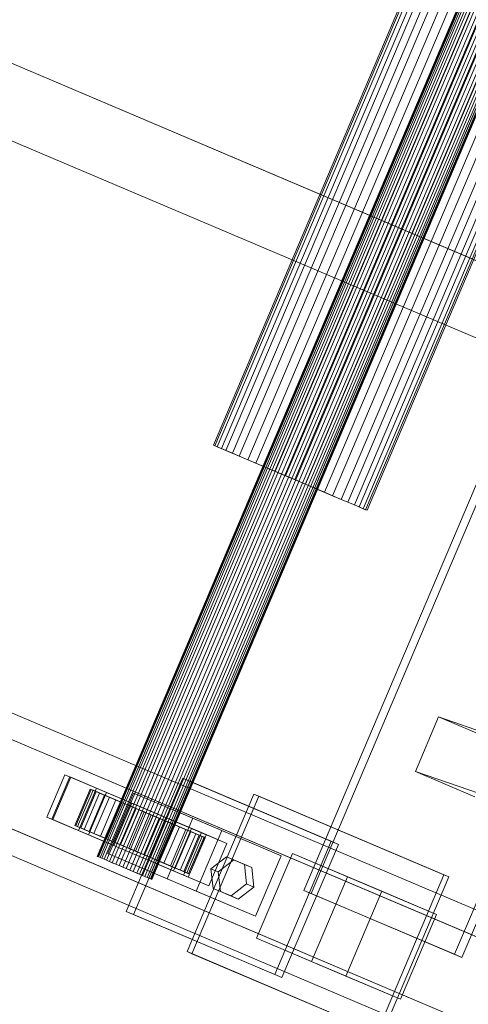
# Model space of a CAD drawing. Header units: millimetres. Extents: x -4738 to 65662, y -68080 to 6847.
# Tile 541 of 656: x 19966 to 20102, y -19434 to -19134. Entities that reach past the tile are written whole.
import ezdxf

# ---------------------------------------------------------------- set-up
doc = ezdxf.new("R2010")
doc.units = ezdxf.units.MM
doc.layers.add('superior_C10', color=7, linetype='Continuous', lineweight=0)

msp = doc.modelspace()

# ---------------------------------------------------------------- linework, layer by layer
at = {"layer": 'superior_C10'}
for p, q in [((18241.459, -18440.523), (27684.903, -22449.244)), ((27685.833, -22449.639), (18242.389, -18440.917)), ((20332.979, -18578.773), (19989.12, -19388.811)), ((19989.273, -19388.876), (20333.132, -18578.838)), ((20333.389, -18578.947), (19989.53, -19388.985)), ((20333.839, -18579.138), (19989.98, -19389.176)), ((20334.335, -18579.349), (19990.476, -19389.387)), ((20335.05, -18579.652), (19991.191, -19389.69)), ((20335.752, -18579.95), (19991.893, -19389.988)), ((20336.684, -18580.346), (19992.825, -19390.384)), ((20337.544, -18580.711), (19993.685, -19390.749)), ((20338.629, -18581.172), (19994.77, -19391.209)), ((20339.588, -18581.579), (19995.729, -19391.616)), ((20340.752, -18582.073), (19996.893, -19392.111)), ((20341.745, -18582.494), (19997.886, -19392.532)), ((20342.91, -18582.989), (19999.05, -19393.026)), ((20343.868, -18583.396), (20000.009, -19393.433)), ((20344.954, -18583.856), (20001.094, -19393.894)), ((20345.813, -18584.221), (20001.954, -19394.259)), ((20346.745, -18584.617), (20002.886, -19394.655)), ((20347.447, -18584.915), (20003.588, -19394.953)), ((20348.162, -18585.218), (20004.303, -19395.256)), ((20348.659, -18585.429), (20004.799, -19395.467)), ((20349.108, -18585.62), (20005.249, -19395.658)), ((20349.365, -18585.729), (20005.506, -19395.767)), ((20349.518, -18585.794), (20005.659, -19395.832)), ((20051.847, -19399.143), (20383.983, -18616.72)), ((20386.198, -18617.66), (20054.061, -19400.083)), ((20429.795, -18636.167), (20097.659, -19418.59)), ((20099.873, -19419.53), (20432.01, -18637.107)), ((20267.562, -18690.983), (20024.399, -19263.808)), ((20024.832, -19263.992), (20267.995, -18691.166)), ((20268.72, -18691.474), (20025.557, -19264.3)), ((20269.988, -18692.013), (20026.825, -19264.838)), ((20271.389, -18692.607), (20028.226, -19265.433)), ((20273.407, -18693.464), (20030.244, -19266.289)), ((20275.388, -18694.305), (20032.225, -19267.13)), ((20278.018, -18695.421), (20034.855, -19268.247)), ((20280.445, -18696.451), (20037.281, -19269.277)), ((20283.507, -18697.751), (20040.344, -19270.577)), ((20286.213, -18698.9), (20043.05, -19271.725)), ((20289.5, -18700.295), (20046.337, -19273.121)), ((20292.302, -18701.484), (20049.138, -19274.31)), ((20295.588, -18702.88), (20052.425, -19275.705)), ((20298.294, -18704.028), (20055.131, -19276.854)), ((20301.357, -18705.328), (20058.194, -19278.154)), ((20303.783, -18706.358), (20060.62, -19279.184)), ((20306.413, -18707.475), (20063.25, -19280.3)), ((20308.394, -18708.316), (20065.231, -19281.141)), ((20310.412, -18709.172), (20067.249, -19281.998)), ((20311.813, -18709.767), (20068.65, -19282.592)), ((20313.081, -18710.305), (20069.918, -19283.131)), ((20313.807, -18710.613), (20070.643, -19283.439)), ((20314.239, -18710.797), (20071.076, -19283.622)), ((19778.022, -19069.214), (20183.965, -19241.536)), ((20185.064, -19242.002), (19779.121, -19069.68)), ((20759.905, -19683.416), (19677.734, -19224.037)), ((20769.132, -19687.333), (19686.961, -19227.954)), ((20795.89, -19698.692), (19713.719, -19239.313)), ((20803.272, -19701.825), (19721.1, -19242.446)), ((20756.739, -19690.22), (19709.629, -19245.724)), ((20766.437, -19694.337), (19719.328, -19249.842)), ((20744.275, -19720.236), (19662.104, -19260.857)), ((19671.331, -19264.774), (20753.502, -19724.153)), ((20025.557, -19264.3), (20024.399, -19263.808)), ((20024.399, -19263.808), (20024.832, -19263.992)), ((20024.832, -19263.992), (20026.825, -19264.838)), ((20028.226, -19265.433), (20025.557, -19264.3)), ((20026.825, -19264.838), (20030.244, -19266.289)), ((20032.225, -19267.13), (20028.226, -19265.433)), ((20030.244, -19266.289), (20034.855, -19268.247)), ((20037.281, -19269.277), (20032.225, -19267.13)), ((20746.97, -19713.232), (19699.861, -19268.737)), ((20034.855, -19268.247), (20040.344, -19270.577)), ((20043.05, -19271.725), (20037.281, -19269.277)), ((20040.344, -19270.577), (20046.337, -19273.121)), ((19709.56, -19272.854), (20756.669, -19717.35)), ((20049.138, -19274.31), (20043.05, -19271.725)), ((20046.337, -19273.121), (20052.425, -19275.705)), ((20780.26, -19735.512), (19698.089, -19276.132)), ((20055.131, -19276.854), (20049.138, -19274.31)), ((20052.425, -19275.705), (20058.194, -19278.154)), ((20060.62, -19279.184), (20055.131, -19276.854)), ((19705.47, -19279.266), (20787.642, -19738.645)), ((20058.194, -19278.154), (20063.25, -19280.3)), ((20065.231, -19281.141), (20060.62, -19279.184)), ((20063.25, -19280.3), (20067.249, -19281.998)), ((20068.65, -19282.592), (20065.231, -19281.141)), ((20067.249, -19281.998), (20069.918, -19283.131)), ((20070.643, -19283.439), (20068.65, -19282.592)), ((20069.918, -19283.131), (20071.076, -19283.622)), ((20071.076, -19283.622), (20070.643, -19283.439)), ((20085.762, -19363.037), (20092.748, -19346.449)), ((20092.748, -19346.449), (20110.784, -19354.106)), ((20092.748, -19346.449), (20131.262, -19359.683)), ((20103.799, -19370.693), (20085.762, -19363.037)), ((20124.276, -19376.27), (20085.762, -19363.037)), ((19973.804, -19376.877), (19979.274, -19363.99)), ((19980.75, -19364.617), (19975.28, -19377.504)), ((19975.628, -19377.652), (19981.099, -19364.765)), ((19979.274, -19363.99), (20020.757, -19381.6)), ((19979.274, -19363.99), (19980.75, -19364.617)), ((20022.234, -19382.227), (19980.75, -19364.617)), ((19981.099, -19364.765), (19991.92, -19369.359)), ((19981.099, -19364.765), (19988.849, -19368.055)), ((19997.937, -19405.59), (20015.13, -19365.088)), ((20017.345, -19366.028), (20000.152, -19406.53)), ((20015.13, -19365.088), (20060.221, -19384.229)), ((20015.13, -19365.088), (20017.345, -19366.028)), ((20062.435, -19385.169), (20017.345, -19366.028)), ((19986.965, -19368.341), (19982.276, -19379.387)), ((19982.6, -19379.525), (19987.289, -19368.479)), ((19987.831, -19368.709), (19983.142, -19379.755)), ((19988.849, -19368.055), (19983.379, -19380.942)), ((19988.78, -19369.112), (19984.091, -19380.158)), ((19989.828, -19369.557), (19985.139, -19380.603)), ((19991.92, -19369.359), (19986.45, -19382.246)), ((19996.153, -19372.242), (19986.965, -19368.341)), ((19986.965, -19368.341), (19987.831, -19368.709)), ((19987.289, -19368.479), (19986.965, -19368.341)), ((19988.78, -19369.112), (19987.289, -19368.479)), ((19987.289, -19368.479), (19996.307, -19372.307)), ((19996.564, -19372.416), (19987.831, -19368.709)), ((19987.831, -19368.709), (19989.828, -19369.557)), ((19997.013, -19372.607), (19988.78, -19369.112)), ((19991.337, -19370.197), (19988.78, -19369.112)), ((19999.671, -19372.649), (19988.849, -19368.055)), ((19997.509, -19372.818), (19989.828, -19369.557)), ((19989.828, -19369.557), (19992.819, -19370.827)), ((19999.671, -19372.649), (19991.92, -19369.359)), ((19992.29, -19387.984), (20000.105, -19369.574)), ((20000.105, -19369.574), (20018.141, -19377.23)), ((20000.105, -19369.574), (20026.964, -19380.976)), ((19991.337, -19370.197), (19986.648, -19381.243)), ((19992.819, -19370.827), (19988.13, -19381.873)), ((19994.786, -19371.662), (19990.097, -19382.708)), ((19998.224, -19373.121), (19991.337, -19370.197)), ((19994.786, -19371.662), (19991.337, -19370.197)), ((19991.464, -19383.288), (19996.153, -19372.242)), ((19996.307, -19372.307), (19991.618, -19383.353)), ((19991.875, -19383.462), (19996.564, -19372.416)), ((19996.601, -19372.432), (19991.913, -19383.478)), ((19992.324, -19383.653), (19997.013, -19372.607)), ((19998.926, -19373.419), (19992.819, -19370.827)), ((19992.819, -19370.827), (19996.601, -19372.432)), ((19994.2, -19385.536), (19999.671, -19372.649)), ((19999.858, -19373.815), (19994.786, -19371.662)), ((19998.892, -19373.405), (19994.786, -19371.662)), ((19996.564, -19372.416), (19996.153, -19372.242)), ((19996.153, -19372.242), (19996.307, -19372.307)), ((19996.307, -19372.307), (19997.013, -19372.607)), ((19997.509, -19372.818), (19996.564, -19372.416)), ((20000.718, -19374.18), (19996.601, -19372.432)), ((19996.601, -19372.432), (20000.917, -19374.264)), ((19997.013, -19372.607), (19998.224, -19373.121)), ((20016.402, -19417.774), (20036.721, -19369.908)), ((20038.197, -19370.535), (20017.878, -19418.401)), ((20036.721, -19369.908), (20094.437, -19394.408)), ((20036.721, -19369.908), (20038.197, -19370.535)), ((20095.913, -19395.035), (20038.197, -19370.535)), ((19992.82, -19383.864), (19997.509, -19372.818)), ((19993.535, -19384.167), (19998.224, -19373.121)), ((19998.892, -19373.405), (19994.203, -19384.451)), ((19994.237, -19384.465), (19998.926, -19373.419)), ((19995.169, -19384.861), (19999.858, -19373.815)), ((19996.029, -19385.226), (20000.718, -19374.18)), ((20000.917, -19374.264), (19996.228, -19385.31)), ((19997.114, -19385.686), (20001.803, -19374.64)), ((19998.926, -19373.419), (19997.509, -19372.818)), ((19998.073, -19386.093), (20002.762, -19375.047)), ((19998.224, -19373.121), (19999.858, -19373.815)), ((20003.375, -19375.307), (19998.686, -19386.353)), ((20001.803, -19374.64), (19998.892, -19373.405)), ((20003.375, -19375.307), (19998.892, -19373.405)), ((20000.718, -19374.18), (19998.926, -19373.419)), ((19999.238, -19386.588), (20003.927, -19375.542)), ((19999.858, -19373.815), (20001.803, -19374.64)), ((20002.762, -19375.047), (20000.718, -19374.18)), ((20002.762, -19375.047), (20000.917, -19374.264)), ((20000.917, -19374.264), (20005.471, -19376.197)), ((20001.803, -19374.64), (20003.927, -19375.542)), ((20004.919, -19375.963), (20002.762, -19375.047)), ((20003.927, -19375.542), (20003.375, -19375.307)), ((20007.929, -19377.241), (20003.375, -19375.307)), ((20003.927, -19375.542), (20006.084, -19376.457)), ((20015.287, -19394.487), (19973.804, -19376.877)), ((19975.28, -19377.504), (19973.804, -19376.877)), ((19975.28, -19377.504), (20016.763, -19395.114)), ((19986.45, -19382.246), (19975.628, -19377.652)), ((19983.379, -19380.942), (19975.628, -19377.652)), ((20000.23, -19387.009), (20004.919, -19375.963)), ((20005.471, -19376.197), (20000.782, -19387.243)), ((20001.395, -19387.503), (20006.084, -19376.457)), ((20002.354, -19387.91), (20007.043, -19376.864)), ((20007.929, -19377.241), (20003.24, -19388.287)), ((20003.439, -19388.371), (20008.128, -19377.325)), ((20004.299, -19388.736), (20008.988, -19377.69)), ((20004.486, -19389.902), (20009.956, -19377.015)), ((20007.043, -19376.864), (20004.919, -19375.963)), ((20004.919, -19375.963), (20005.471, -19376.197)), ((20005.23, -19389.132), (20009.919, -19378.086)), ((20009.954, -19378.1), (20005.265, -19389.146)), ((20005.471, -19376.197), (20009.954, -19378.1)), ((20005.932, -19389.43), (20010.621, -19378.384)), ((20006.084, -19376.457), (20007.929, -19377.241)), ((20006.084, -19376.457), (20008.128, -19377.325)), ((20006.647, -19389.733), (20011.336, -19378.687)), ((20008.988, -19377.69), (20007.043, -19376.864)), ((20007.043, -19376.864), (20009.954, -19378.1)), ((20012.244, -19379.073), (20007.929, -19377.241)), ((20008.128, -19377.325), (20012.244, -19379.073)), ((20008.128, -19377.325), (20009.919, -19378.086)), ((20010.621, -19378.384), (20008.988, -19377.69)), ((20008.988, -19377.69), (20014.06, -19379.843)), ((20009.919, -19378.086), (20016.027, -19380.678)), ((20009.919, -19378.086), (20011.336, -19378.687)), ((20009.954, -19378.1), (20014.06, -19379.843)), ((20009.956, -19377.015), (20020.778, -19381.609)), ((20009.956, -19377.015), (20017.707, -19380.305)), ((20018.141, -19377.23), (20010.326, -19395.64)), ((20011.833, -19378.898), (20010.621, -19378.384)), ((20010.621, -19378.384), (20017.509, -19381.307)), ((20011.336, -19378.687), (20019.018, -19381.948)), ((20011.336, -19378.687), (20012.282, -19379.089)), ((20045, -19388.632), (20018.141, -19377.23)), ((19983.142, -19379.755), (19982.276, -19379.387)), ((19982.276, -19379.387), (19991.464, -19383.288)), ((19982.276, -19379.387), (19982.6, -19379.525)), ((19991.618, -19383.353), (19982.6, -19379.525)), ((19982.6, -19379.525), (19984.091, -19380.158)), ((19985.139, -19380.603), (19983.142, -19379.755)), ((19983.142, -19379.755), (19991.875, -19383.462)), ((19983.379, -19380.942), (19994.2, -19385.536)), ((19984.091, -19380.158), (19992.324, -19383.653)), ((19984.091, -19380.158), (19986.648, -19381.243)), ((19988.13, -19381.873), (19985.139, -19380.603)), ((19985.139, -19380.603), (19992.82, -19383.864)), ((19986.648, -19381.243), (19993.535, -19384.167)), ((19986.648, -19381.243), (19990.097, -19382.708)), ((20007.144, -19389.944), (20011.833, -19378.898)), ((20012.244, -19379.073), (20007.555, -19390.118)), ((20007.593, -19390.135), (20012.282, -19379.089)), ((20007.85, -19390.244), (20012.539, -19379.198)), ((20008.004, -19390.309), (20012.693, -19379.263)), ((20014.06, -19379.843), (20009.371, -19390.889)), ((20016.027, -19380.678), (20011.338, -19391.724)), ((20012.539, -19379.198), (20011.833, -19378.898)), ((20011.833, -19378.898), (20020.066, -19382.393)), ((20017.707, -19380.305), (20012.237, -19393.192)), ((20016.027, -19380.678), (20012.244, -19379.073)), ((20012.282, -19379.089), (20021.015, -19382.796)), ((20012.282, -19379.089), (20012.693, -19379.263)), ((20012.693, -19379.263), (20012.539, -19379.198)), ((20012.539, -19379.198), (20021.557, -19383.026)), ((20012.693, -19379.263), (20021.881, -19383.163)), ((20017.509, -19381.307), (20012.82, -19392.353)), ((20014.06, -19379.843), (20017.509, -19381.307)), ((20020.757, -19381.6), (20015.287, -19394.487)), ((20020.778, -19381.609), (20015.308, -19394.496)), ((20019.018, -19381.948), (20016.027, -19380.678)), ((20017.509, -19381.307), (20020.066, -19382.393)), ((20028.529, -19384.899), (20017.707, -19380.305)), ((20026.964, -19380.976), (20019.149, -19399.385)), ((20022.234, -19382.227), (20020.757, -19381.6)), ((20028.529, -19384.899), (20020.778, -19381.609)), ((20045, -19388.632), (20026.964, -19380.976)), ((19986.45, -19382.246), (19994.2, -19385.536)), ((19991.913, -19383.478), (19988.13, -19381.873)), ((19988.13, -19381.873), (19994.237, -19384.465)), ((19990.097, -19382.708), (19995.169, -19384.861)), ((19990.097, -19382.708), (19994.203, -19384.451)), ((19991.464, -19383.288), (19991.875, -19383.462)), ((19991.618, -19383.353), (19991.464, -19383.288)), ((19992.324, -19383.653), (19991.618, -19383.353)), ((19991.875, -19383.462), (19992.82, -19383.864)), ((19996.228, -19385.31), (19991.913, -19383.478)), ((19991.913, -19383.478), (19996.029, -19385.226)), ((19993.535, -19384.167), (19992.324, -19383.653)), ((19992.82, -19383.864), (19994.237, -19384.465)), ((19995.169, -19384.861), (19993.535, -19384.167)), ((19994.203, -19384.451), (19997.114, -19385.686)), ((19994.203, -19384.451), (19998.686, -19386.353)), ((19994.237, -19384.465), (19996.029, -19385.226)), ((20019.018, -19381.948), (20014.329, -19392.994)), ((20020.066, -19382.393), (20015.377, -19393.439)), ((20021.015, -19382.796), (20016.326, -19393.842)), ((20016.763, -19395.114), (20022.234, -19382.227)), ((20021.557, -19383.026), (20016.868, -19394.072)), ((20021.881, -19383.163), (20017.192, -19394.209)), ((20021.015, -19382.796), (20019.018, -19381.948)), ((20020.066, -19382.393), (20021.557, -19383.026)), ((20021.881, -19383.163), (20021.015, -19382.796)), ((20021.557, -19383.026), (20021.881, -19383.163)), ((20060.221, -19384.229), (20043.028, -19424.731)), ((20062.435, -19385.169), (20060.221, -19384.229)), ((19997.114, -19385.686), (19995.169, -19384.861)), ((19996.029, -19385.226), (19998.073, -19386.093)), ((20000.782, -19387.243), (19996.228, -19385.31)), ((19996.228, -19385.31), (19998.073, -19386.093)), ((19999.238, -19386.588), (19997.114, -19385.686)), ((19998.073, -19386.093), (20000.23, -19387.009)), ((19998.686, -19386.353), (19999.238, -19386.588)), ((19998.686, -19386.353), (20003.24, -19388.287)), ((20001.395, -19387.503), (19999.238, -19386.588)), ((20000.782, -19387.243), (20000.23, -19387.009)), ((20000.23, -19387.009), (20002.354, -19387.91)), ((20005.265, -19389.146), (20000.782, -19387.243)), ((20003.24, -19388.287), (20001.395, -19387.503)), ((20003.439, -19388.371), (20001.395, -19387.503)), ((20023.058, -19397.786), (20028.529, -19384.899)), ((20045.242, -19425.671), (20062.435, -19385.169)), ((19989.53, -19388.985), (19989.12, -19388.811)), ((19989.12, -19388.811), (19989.273, -19388.876)), ((19989.273, -19388.876), (19989.98, -19389.176)), ((19990.476, -19389.387), (19989.53, -19388.985)), ((19989.98, -19389.176), (19991.191, -19389.69)), ((19991.893, -19389.988), (19990.476, -19389.387)), ((19991.191, -19389.69), (19992.825, -19390.384)), ((19993.685, -19390.749), (19991.893, -19389.988)), ((20010.326, -19395.64), (19992.29, -19387.984)), ((20019.149, -19399.385), (19992.29, -19387.984)), ((19992.825, -19390.384), (19994.77, -19391.209)), ((20005.265, -19389.146), (20002.354, -19387.91)), ((20002.354, -19387.91), (20004.299, -19388.736)), ((20003.24, -19388.287), (20007.555, -19390.118)), ((20007.555, -19390.118), (20003.439, -19388.371)), ((20005.23, -19389.132), (20003.439, -19388.371)), ((20009.371, -19390.889), (20004.299, -19388.736)), ((20004.299, -19388.736), (20005.932, -19389.43)), ((20015.308, -19394.496), (20004.486, -19389.902)), ((20012.237, -19393.192), (20004.486, -19389.902)), ((20011.338, -19391.724), (20005.23, -19389.132)), ((20006.647, -19389.733), (20005.23, -19389.132)), ((20009.371, -19390.889), (20005.265, -19389.146)), ((20012.82, -19392.353), (20005.932, -19389.43)), ((20005.932, -19389.43), (20007.144, -19389.944)), ((20014.329, -19392.994), (20006.647, -19389.733)), ((20007.593, -19390.135), (20006.647, -19389.733)), ((20015.377, -19393.439), (20007.144, -19389.944)), ((20007.144, -19389.944), (20007.85, -19390.244)), ((20007.555, -19390.118), (20011.338, -19391.724)), ((20016.326, -19393.842), (20007.593, -19390.135)), ((20008.004, -19390.309), (20007.593, -19390.135)), ((20016.868, -19394.072), (20007.85, -19390.244)), ((20007.85, -19390.244), (20008.004, -19390.309)), ((20017.192, -19394.209), (20008.004, -19390.309)), ((20028.404, -19388.978), (20023.668, -19392.613)), ((20025.882, -19393.553), (20030.618, -19389.918)), ((20033.815, -19391.275), (20028.404, -19388.978)), ((20028.404, -19388.978), (20030.618, -19389.918)), ((20030.618, -19389.918), (20036.029, -19392.215)), ((20037.185, -19407.042), (20045, -19388.632)), ((20037.529, -19413.706), (20048.47, -19387.932)), ((20048.47, -19387.932), (20075.524, -19399.416)), ((20048.47, -19387.932), (20065.111, -19394.996)), ((19995.729, -19391.616), (19993.685, -19390.749)), ((19994.77, -19391.209), (19996.893, -19392.111)), ((19997.886, -19392.532), (19995.729, -19391.616)), ((19996.893, -19392.111), (19999.05, -19393.026)), ((20000.009, -19393.433), (19997.886, -19392.532)), ((19999.05, -19393.026), (20001.094, -19393.894)), ((20001.954, -19394.259), (20000.009, -19393.433)), ((20012.82, -19392.353), (20009.371, -19390.889)), ((20011.338, -19391.724), (20014.329, -19392.994)), ((20012.237, -19393.192), (20023.058, -19397.786)), ((20015.377, -19393.439), (20012.82, -19392.353)), ((20014.329, -19392.994), (20016.326, -19393.842)), ((20016.868, -19394.072), (20015.377, -19393.439)), ((20023.668, -19392.613), (20024.343, -19398.544)), ((20023.668, -19392.613), (20025.882, -19393.553)), ((20026.557, -19399.484), (20025.882, -19393.553)), ((20034.49, -19397.207), (20033.815, -19391.275)), ((20033.815, -19391.275), (20036.029, -19392.215)), ((20036.029, -19392.215), (20036.704, -19398.147)), ((20001.094, -19393.894), (20002.886, -19394.655)), ((20003.588, -19394.953), (20001.954, -19394.259)), ((20002.886, -19394.655), (20004.303, -19395.256)), ((20004.799, -19395.467), (20003.588, -19394.953)), ((20004.303, -19395.256), (20005.249, -19395.658)), ((20005.506, -19395.767), (20004.799, -19395.467)), ((20005.249, -19395.658), (20005.659, -19395.832)), ((20005.659, -19395.832), (20005.506, -19395.767)), ((20010.326, -19395.64), (20037.185, -19407.042)), ((20015.287, -19394.487), (20016.763, -19395.114)), ((20015.308, -19394.496), (20023.058, -19397.786)), ((20016.326, -19393.842), (20017.192, -19394.209)), ((20017.192, -19394.209), (20016.868, -19394.072)), ((20065.111, -19394.996), (20054.17, -19420.77)), ((20092.166, -19406.481), (20065.111, -19394.996)), ((20094.437, -19394.408), (20074.118, -19442.274)), ((20075.594, -19442.901), (20095.913, -19395.035)), ((20095.913, -19395.035), (20094.437, -19394.408)), ((20019.149, -19399.385), (20037.185, -19407.042)), ((20024.343, -19398.544), (20029.754, -19400.841)), ((20024.343, -19398.544), (20026.557, -19399.484)), ((20031.968, -19401.781), (20026.557, -19399.484)), ((20029.754, -19400.841), (20034.49, -19397.207)), ((20036.704, -19398.147), (20031.968, -19401.781)), ((20036.704, -19398.147), (20034.49, -19397.207)), ((20097.659, -19418.59), (20051.847, -19399.143)), ((20054.061, -19400.083), (20051.847, -19399.143)), ((20075.524, -19399.416), (20064.583, -19425.19)), ((20092.166, -19406.481), (20075.524, -19399.416)), ((20029.754, -19400.841), (20031.968, -19401.781)), ((20054.061, -19400.083), (20099.873, -19419.53)), ((20043.028, -19424.731), (19997.937, -19405.59)), ((20000.152, -19406.53), (19997.937, -19405.59)), ((20000.152, -19406.53), (20045.242, -19425.671)), ((20081.225, -19432.255), (20092.166, -19406.481)), ((20064.583, -19425.19), (20037.529, -19413.706)), ((20054.17, -19420.77), (20037.529, -19413.706)), ((20074.118, -19442.274), (20016.402, -19417.774)), ((20017.878, -19418.401), (20016.402, -19417.774)), ((20017.878, -19418.401), (20075.594, -19442.901)), ((20097.659, -19418.59), (20099.873, -19419.53)), ((20054.17, -19420.77), (20081.225, -19432.255)), ((20043.028, -19424.731), (20045.242, -19425.671)), ((20064.583, -19425.19), (20081.225, -19432.255))]:
    msp.add_line(p, q, dxfattribs=at)

doc.saveas('drawing.dxf')
